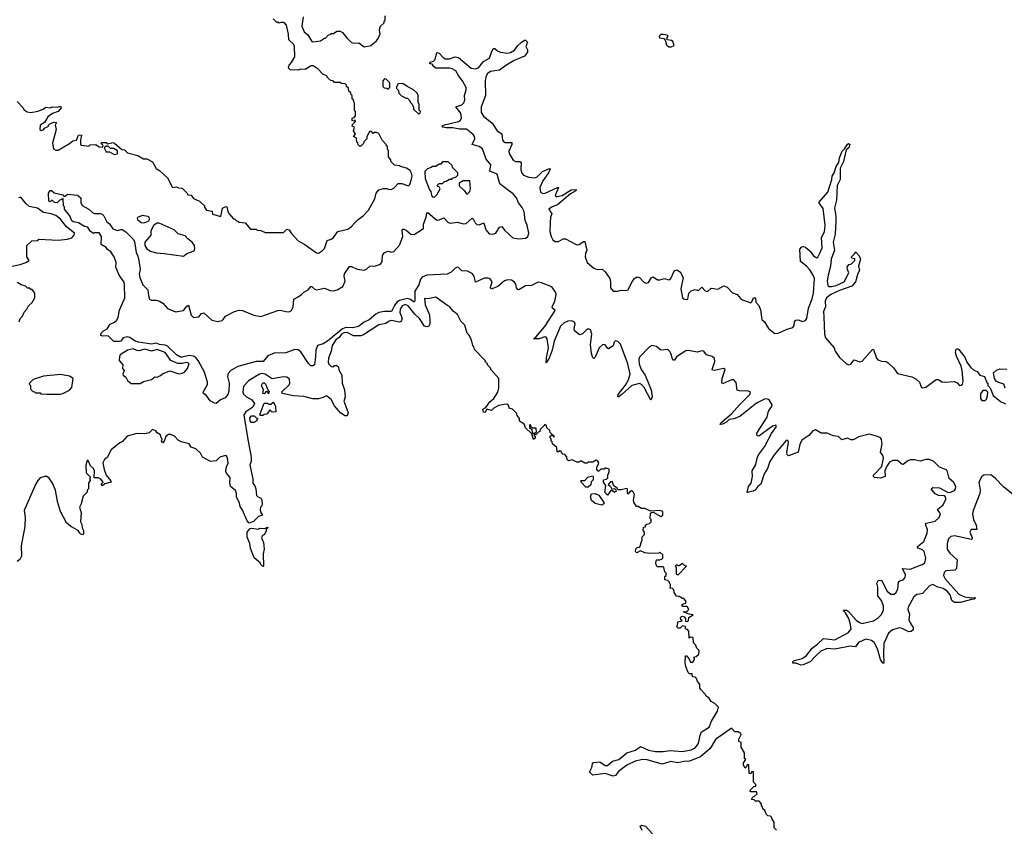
# Model space of a CAD drawing. Extents: x 2494106 to 2685573, y 758056 to 915185.
# Tile 411 of 507: x 2663026 to 2671684, y 817882 to 825001. Entities that reach past the tile are written whole.
import ezdxf

# ---------------------------------------------------------------- set-up
doc = ezdxf.new("R2010")
doc.units = 0

msp = doc.modelspace()

# ---------------------------------------------------------------- linework, layer by layer
at = {"layer": '0CON05XD'}
for points in [[(2665520, 825025), (2665506.4, 824943.6), (2665527.5, 824895), (2665558.3, 824868.3), (2665595, 824810), (2665605, 824807.5), (2665670, 824815), (2665705, 824840), (2665715, 824840), (2665741.7, 824868.3), (2665755, 824870), (2665765, 824880), (2665785, 824880), (2665815, 824900), (2665845, 824900), (2665865, 824890), (2665902, 824842), (2665945, 824802), (2665965, 824795.8), (2666007.3, 824797.3), (2666055, 824762.5), (2666113.3, 824775), (2666163.8, 824815), (2666178, 824835), (2666197, 824877), (2666190, 824905), (2666193, 824927), (2666200, 824945), (2666230, 824975), (2666231.7, 824988.3), (2666240, 824995), (2666240, 825035)], [(2665969.3, 823210.7), (2666005, 823247.5), (2666047.5, 823275), (2666092.5, 823325), (2666150, 823425), (2666160, 823475), (2666183.6, 823506.4), (2666225, 823517.5), (2666255, 823517.5), (2666265, 823510), (2666291.7, 823508.3), (2666315, 823520), (2666355, 823560), (2666385, 823560), (2666445, 823540), (2666457, 823553), (2666469.3, 823590.7), (2666476.7, 823625), (2666471.7, 823651.7), (2666460, 823675), (2666427, 823697), (2666375, 823710), (2666367, 823717), (2666323, 823723), (2666290, 823755), (2666288.3, 823768.3), (2666270, 823795), (2666270, 823845), (2666260, 823865), (2666260, 823885), (2666250, 823895), (2666250, 823905), (2666213, 823943), (2666185, 824000), (2666165, 824010), (2666145, 824010), (2666135, 824000), (2666118.3, 824018.3), (2666105, 824020), (2666080, 823975), (2666080, 823955), (2666051.7, 823928.3), (2666048.3, 823911.7), (2666025, 823890), (2666015, 823890), (2666001.7, 823901.7), (2665998.3, 823918.3), (2665990, 823925), (2665988.3, 823958.3), (2665960, 823975), (2665980, 823995), (2665960, 824025), (2665970, 824055), (2665950, 824065), (2665951.7, 824078.3), (2665980, 824105), (2665975, 824120), (2665965, 824110), (2665950, 824115), (2665950, 824135), (2665968.3, 824141.7), (2665980, 824155), (2665980, 824195), (2665970, 824205), (2665970, 824265), (2665958.3, 824298.3), (2665950, 824305), (2665950, 824335), (2665941.7, 824341.7), (2665938.3, 824358.3), (2665921.7, 824371.7), (2665918.3, 824398.3), (2665900, 824415), (2665900, 824425), (2665888.3, 824438.3), (2665855, 824440), (2665845, 824450), (2665795, 824450), (2665785, 824460), (2665755, 824470), (2665730, 824495), (2665730, 824505), (2665691.7, 824521.7), (2665650, 824565), (2665606.4, 824596.4), (2665590, 824595), (2665535, 824563.8), (2665495, 824567.5), (2665475, 824557.5), (2665405, 824560), (2665391.7, 824571.7), (2665390, 824585), (2665395, 824600), (2665417.5, 824625), (2665446.2, 824675), (2665442, 824765), (2665433.8, 824785), (2665393.3, 824825), (2665391.2, 824875), (2665372.7, 824952.7), (2665355, 824973.3), (2665345, 824976.7), (2665322.5, 824977.5), (2665305, 824970), (2665298.3, 824978.3), (2665285, 824980), (2665255, 825010)], [(2668755, 824762.5), (2668780, 824775), (2668768.3, 824808.3), (2668757, 824817), (2668720, 824825), (2668720, 824845), (2668727.5, 824855), (2668720, 824865), (2668685, 824872.5), (2668665, 824870), (2668650, 824855), (2668651.7, 824841.7), (2668690, 824835), (2668701.7, 824821.7), (2668715, 824780), (2668735, 824762.5), (2668755, 824762.5)], [(2667325, 823498.7), (2667247.8, 823557.8), (2667223.8, 823643.8), (2667160.4, 823670.4), (2667169.6, 823725), (2667129.1, 823775), (2667095.5, 823865.5), (2667065, 823887.5), (2667006.2, 823905), (2667028.2, 823955), (2667026.2, 823975), (2667015, 823991.9), (2666955, 824038.6), (2666895, 824039.5), (2666835, 824050), (2666775, 824049.5), (2666747.5, 824055), (2666736.7, 824065), (2666762.4, 824077.6), (2666883.3, 824106.7), (2666901.8, 824118.2), (2666911.9, 824138.1), (2666905, 824178.6), (2666861.2, 824235), (2666915, 824252.2), (2666931.2, 824268.8), (2666939.6, 824295), (2666938.8, 824335), (2666952.7, 824385), (2666951.8, 824405), (2666920.9, 824465), (2666886.9, 824505), (2666861.1, 824551.1), (2666828.6, 824568.5), (2666805, 824573.8), (2666685, 824573.8), (2666660, 824595), (2666658.3, 824608.3), (2666630, 824615), (2666635, 824628.8), (2666663.6, 824636.4), (2666678.8, 824651.2), (2666695, 824712.5), (2666715, 824705.8), (2666749.5, 824669.5), (2666768.5, 824658.5), (2666805, 824657.5), (2666855, 824675.5), (2666885, 824668.5), (2666996.1, 824576.1), (2667035, 824568.8), (2667060.8, 824579.2), (2667105, 824632.5), (2667158.6, 824661.5), (2667181.1, 824728.9), (2667195, 824746.7), (2667205, 824748.8), (2667228.1, 824728.1), (2667255, 824717.1), (2667315, 824707.1), (2667342.7, 824712.7), (2667376.2, 824733.8), (2667405, 824773.3), (2667435, 824800), (2667465, 824822.5), (2667475, 824822.5), (2667490, 824805), (2667477.5, 824765), (2667490, 824735), (2667490, 824715), (2667465, 824680), (2667375, 824641.9), (2667300.6, 824599.4), (2667245, 824558.2), (2667165, 824546.4), (2667136.3, 824523.7), (2667125.3, 824495), (2667119.6, 824465), (2667120.7, 824335), (2667082.9, 824235), (2667084, 824184), (2667105, 824152.2), (2667180.1, 824090.1), (2667225, 824024.2), (2667265, 823998.8), (2667272.9, 823942.9), (2667280, 823930), (2667295, 823922.5), (2667352.5, 823922.5), (2667353.5, 823905), (2667327.5, 823845), (2667330, 823825), (2667365.4, 823765.4), (2667385, 823755.5), (2667425, 823754.2), (2667435, 823746.7), (2667433.5, 823683.5), (2667442.4, 823652.4), (2667456.9, 823635), (2667504.5, 823615.5), (2667555, 823610.4), (2667575, 823619.1), (2667622.7, 823667.3), (2667685, 823693.3), (2667690, 823690), (2667675.4, 823655), (2667625.3, 823585), (2667599.1, 823525), (2667605.5, 823485), (2667625, 823473.2), (2667645.4, 823475.5), (2667755, 823526.7), (2667765, 823526), (2667735.6, 823455), (2667745, 823445.6), (2667755, 823445.5), (2667795, 823456.2), (2667875, 823505.5), (2667918.8, 823508.8), (2667915.8, 823495), (2667870, 823470), (2667756.4, 823373.6), (2667708, 823355), (2667678, 823335), (2667706.7, 823295), (2667695, 823263.3), (2667689.4, 823215), (2667688.5, 823138.5), (2667698.2, 823095), (2667714.6, 823065), (2667735, 823051.2), (2667765, 823051.5), (2667805, 823073.1), (2667825, 823074.4), (2667925, 823020.5), (2667946.2, 823023.8), (2667985, 823050), (2667995, 823050), (2668013.8, 822975), (2668000.8, 822945), (2667999.4, 822915), (2668015.5, 822865), (2668075.8, 822815), (2668105, 822803.3), (2668147.2, 822807.2), (2668175, 822784.4), (2668214.6, 822725), (2668221.5, 822695), (2668222.1, 822642.1), (2668245, 822612.9), (2668285, 822612.9), (2668315, 822624.2), (2668355, 822620), (2668377.5, 822625), (2668412.5, 822697.5), (2668432.5, 822725), (2668455, 822740), (2668477.5, 822735), (2668515, 822693.3), (2668535, 822683.8), (2668555, 822690), (2668582.5, 822735), (2668595, 822740), (2668635, 822713.8), (2668655, 822713.8), (2668695, 822726.7), (2668735, 822712.5), (2668752.5, 822725), (2668783.6, 822796.4), (2668805, 822802.5), (2668835, 822783.3), (2668858.8, 822735), (2668840.6, 822635), (2668854.3, 822555), (2668865, 822547.1), (2668885, 822540.8), (2668902.5, 822545), (2668910, 822595), (2668931.7, 822618.3), (2668965, 822630), (2668995, 822620), (2669025, 822650), (2669055, 822616.7), (2669075, 822610), (2669105, 822640), (2669165, 822632.9), (2669219.2, 822660.8), (2669248.1, 822648.1), (2669295, 822598.9), (2669335, 822584.3), (2669365, 822548.8), (2669381.7, 822538.3), (2669455, 822512.5), (2669465, 822520), (2669480, 822555), (2669495, 822556.7), (2669498.3, 822518.3), (2669525, 822487.5), (2669539.7, 822449.7), (2669553.3, 822365), (2669575, 822343.3), (2669610, 822285), (2669665, 822241.9), (2669695, 822244.3), (2669775, 822281.2), (2669824.1, 822295.9), (2669837.5, 822312.5), (2669840, 822345), (2669850, 822360), (2669875, 822360.8), (2669906.4, 822346.4), (2669935, 822356), (2669947.3, 822375), (2669962.3, 822465), (2669995, 822547.5), (2670007.1, 822595), (2670013.8, 822725), (2670003.8, 822755), (2669975, 822800.8), (2669945, 822834), (2669893.3, 822875), (2669887.3, 822982.7), (2669905, 823003.3), (2669915, 823006.7), (2669935, 823000), (2669976.6, 822966.6), (2670006, 822925), (2670035, 822906.7), (2670045, 822913.3), (2670060.8, 822949.2), (2670081.8, 822995), (2670077.3, 823085), (2670101.8, 823135), (2670110, 823195), (2670092.2, 823342.2), (2670052.5, 823395), (2670132, 823485), (2670167.5, 823595), (2670171.2, 823625), (2670188.1, 823655), (2670205, 823710), (2670229.2, 823745), (2670234.4, 823785.6), (2670258, 823845), (2670281.2, 823868.8), (2670304, 823906), (2670315, 823912.5), (2670326.7, 823905), (2670316, 823875), (2670293.6, 823856.4), (2670270, 823755), (2670241.4, 823695), (2670240.6, 823595), (2670215, 823542.5), (2670208.8, 823415), (2670190, 823345), (2670203.8, 823273.8), (2670203.8, 823226.2), (2670196.9, 823115), (2670177.8, 823045), (2670190.9, 822975), (2670162.2, 822895), (2670156.9, 822833.1), (2670134.6, 822755.4), (2670125.6, 822705), (2670132.5, 822665), (2670145, 822654.3), (2670165, 822654.3), (2670206.7, 822665), (2670275, 822696.2), (2670316.1, 822773.9), (2670303.8, 822805), (2670302.3, 822827.7), (2670320.7, 822849.3), (2670340, 822855), (2670370, 822885), (2670368.3, 822898.3), (2670343, 822903), (2670340, 822915), (2670370, 822945), (2670375, 822960), (2670407.5, 822925), (2670420, 822895), (2670402.5, 822835), (2670410, 822795), (2670395, 822770), (2670376, 822695), (2670343.4, 822656.6), (2670235, 822621.2), (2670158.6, 822585), (2670119.2, 822555), (2670108.6, 822525), (2670110.5, 822475), (2670095.4, 822434.5), (2670098.3, 822388.3), (2670101.5, 822235), (2670110.8, 822205), (2670186.7, 822115), (2670196.4, 822086.4), (2670235, 822030), (2670295, 821973.8), (2670315, 821966.7), (2670335, 821972.5), (2670365, 822010), (2670415, 821992.5), (2670435, 821997.5), (2670525, 822100), (2670535, 822100), (2670560, 822025), (2670571.2, 822011.2), (2670605, 821999.2), (2670644.3, 821994.3), (2670664.2, 821984.2), (2670709.3, 821939.3), (2670745, 821890), (2670869.7, 821859.7), (2670910.4, 821840.5), (2670938.8, 821815), (2670951.7, 821771.7), (2670965, 821763.3), (2670995, 821770), (2671085, 821836.7), (2671105, 821836.2), (2671135, 821816.7), (2671155, 821813.8), (2671245, 821820), (2671268.3, 821808.3), (2671290, 821785), (2671305, 821787.5), (2671315, 821797.5), (2671321.7, 821818.3), (2671313.2, 821915), (2671303.9, 821955), (2671265, 822041.2), (2671255.6, 822074.4), (2671257.5, 822092.5), (2671265, 822105.8), (2671275, 822107.5), (2671285, 822100.8), (2671336.9, 822035), (2671355, 821988.8), (2671385.8, 821945), (2671415, 821920), (2671446.2, 821906.2), (2671470, 821875), (2671510, 821865), (2671531.7, 821811.7), (2671540, 821805), (2671540, 821785), (2671560, 821765), (2671587, 821697), (2671650, 821645), (2671695, 821622.5)], [(2666265, 824390), (2666280, 824405), (2666280, 824445), (2666248.3, 824478.3), (2666235, 824480), (2666220, 824465), (2666220, 824415), (2666231.7, 824401.7), (2666255, 824400), (2666265, 824390)], [(2666535, 824170), (2666548.3, 824181.7), (2666550, 824195), (2666540, 824205), (2666540, 824255), (2666530, 824275), (2666530, 824335), (2666520, 824355), (2666490, 824385), (2666433, 824413), (2666395, 824440), (2666351.7, 824438.3), (2666348.3, 824421.7), (2666340, 824415), (2666340, 824395), (2666358.3, 824378.3), (2666360, 824355), (2666383, 824333), (2666425, 824310), (2666435, 824310), (2666460, 824285), (2666460, 824275), (2666478.3, 824258.3), (2666481.7, 824241.7), (2666490, 824235), (2666490, 824215), (2666535, 824170)], [(2663003, 824283), (2663055, 824230), (2663065, 824210), (2663090.7, 824190.7), (2663125, 824186.2), (2663185, 824198), (2663232.5, 824215), (2663255, 824232.5), (2663295, 824226.7), (2663315, 824235.8), (2663356.7, 824233.3), (2663385, 824240), (2663390, 824225), (2663365, 824192.5), (2663315, 824176.7), (2663274.3, 824145.7), (2663245, 824097.5), (2663207.5, 824075), (2663202.5, 824035), (2663215, 824027.5), (2663235, 824033.3), (2663245, 824047.5), (2663280, 824065), (2663280, 824075), (2663290, 824085), (2663325, 824100), (2663348.3, 824098.3), (2663337.5, 824075), (2663346.2, 824035), (2663313.8, 823915), (2663322.5, 823865), (2663345, 823852.5), (2663365, 823853.3), (2663465, 823913.3), (2663493, 823937), (2663527, 823943), (2663542.5, 823985), (2663555, 823990), (2663570, 823985), (2663560, 823945), (2663560, 823905), (2663568.3, 823898.3), (2663635, 823890), (2663645, 823900), (2663695, 823902.5), (2663725, 823882.5), (2663755, 823880), (2663760, 823895), (2663741.7, 823911.7), (2663745, 823920), (2663785, 823920), (2663795, 823910), (2663835, 823917.5), (2663845, 823922.5), (2663860, 823915), (2663925, 823860), (2663947, 823857), (2663975, 823830), (2664065, 823807.5), (2664115, 823777.5), (2664145, 823777.5), (2664195, 823752.5), (2664225, 823692.5), (2664256.4, 823676.4), (2664325, 823610), (2664370, 823525), (2664405, 823532.5), (2664423, 823523), (2664455, 823520), (2664495, 823480), (2664505, 823460), (2664535, 823457.5), (2664555, 823430), (2664606.4, 823406.4), (2664650, 823365), (2664651.7, 823351.7), (2664670, 823325), (2664718.3, 823318.3), (2664721.7, 823291.7), (2664795, 823270), (2664810, 823345), (2664839.3, 823359.3), (2664847.5, 823355), (2664852, 823325), (2664865, 823297.5), (2664905, 823250), (2664915, 823250), (2664931.7, 823231.7), (2664945, 823230), (2664955, 823220), (2665010, 823215), (2665055, 823160), (2665105, 823160), (2665115, 823150), (2665145, 823147.5), (2665185, 823130), (2665345, 823130), (2665375, 823160), (2665385, 823157.5), (2665395, 823152.5), (2665412.5, 823125), (2665475, 823057.5), (2665533.6, 823023.6), (2665635, 822950), (2665655, 822947.5), (2665689.3, 822970.7), (2665705, 822990), (2665730.7, 823059.3), (2665765, 823070), (2665786.7, 823085), (2665825, 823140), (2665910.7, 823159.3), (2665945, 823182.5), (2665969.3, 823210.7)], [(2663857, 823817), (2663885, 823822.5), (2663887, 823847), (2663855, 823870), (2663825, 823870), (2663805, 823890), (2663785, 823890), (2663770, 823875), (2663785, 823840), (2663815, 823840), (2663857, 823817)], [(2666675, 823440), (2666695, 823460), (2666722.5, 823515), (2666715, 823530), (2666700, 823535), (2666700, 823545), (2666715, 823560), (2666745, 823560), (2666761.7, 823578.3), (2666775, 823580), (2666805, 823600), (2666825, 823600), (2666831.7, 823608.3), (2666865, 823620), (2666880, 823635), (2666880, 823655), (2666831.7, 823701.7), (2666828.3, 823718.3), (2666795, 823750), (2666745, 823750), (2666728.3, 823731.7), (2666715, 823730), (2666685, 823710), (2666655, 823710), (2666645, 823700), (2666611.7, 823688.3), (2666590, 823665), (2666592.5, 823605), (2666630, 823505), (2666641.7, 823491.7), (2666646.7, 823455), (2666655, 823443.8), (2666675, 823440)], [(2666965, 823470), (2666985, 823490), (2666990, 823515), (2666983, 823583), (2666925, 823583.3), (2666890, 823565), (2666890, 823545), (2666897.5, 823535), (2666935, 823500), (2666955, 823470), (2666965, 823470)], [(2670558.8, 821338.8), (2670495, 821357.3), (2670405, 821332.9), (2670355, 821305.9), (2670336.6, 821306.6), (2670305, 821320), (2670255, 821305.8), (2670225, 821336.5), (2670180.6, 821340.6), (2670125, 821364.3), (2670075, 821365.3), (2670024.2, 821395.8), (2670001.6, 821385), (2669965.5, 821344.5), (2669904.3, 821305), (2669885.3, 821265), (2669872.7, 821197.3), (2669785, 821166), (2669775, 821176.7), (2669771.2, 821195), (2669786.8, 821286.8), (2669780, 821300), (2669765, 821299.4), (2669659.7, 821175), (2669621.2, 821115), (2669601.8, 821055), (2669573.3, 821006.7), (2669544.2, 820915.8), (2669515, 820891.9), (2669494.4, 820865), (2669474.6, 820855.4), (2669433, 820847), (2669425, 820840), (2669422.5, 820845), (2669434.5, 820895), (2669458.1, 820925), (2669468.5, 820985), (2669467.1, 821035), (2669499.9, 821090.1), (2669510.8, 821145), (2669523.3, 821175), (2669574.8, 821245.2), (2669638, 821362), (2669680, 821425), (2669675.9, 821435.9), (2669645, 821425.5), (2669525, 821339.2), (2669511.2, 821341.2), (2669507.5, 821365), (2669597.8, 821505), (2669611.2, 821558.8), (2669641.2, 821598.8), (2669644, 821615), (2669615, 821658.2), (2669595, 821665.9), (2669575, 821663.1), (2669505, 821628.4), (2669357.9, 821512.1), (2669305, 821490), (2669265.4, 821484.6), (2669243.8, 821465), (2669206.7, 821445), (2669185, 821442.5), (2669190, 821455), (2669285.8, 821534.2), (2669355.2, 821614.8), (2669445.4, 821705), (2669452.9, 821725), (2669433.5, 821733.5), (2669356.1, 821736.1), (2669335, 821744), (2669325, 821812), (2669305, 821834.6), (2669285, 821834.6), (2669205, 821800), (2669199.4, 821815), (2669202.3, 821845), (2669229.5, 821925), (2669214.4, 821934.4), (2669135, 821916.9), (2669118.3, 821918.3), (2669114.3, 821925), (2669138.2, 821995), (2669135, 822021.4), (2669115, 822039.4), (2669065.3, 822055.3), (2669042.9, 822085), (2669025, 822088.6), (2668985, 822077.3), (2668905, 822091.9), (2668885, 822088.7), (2668802.8, 822037.2), (2668785, 822006.2), (2668775, 822006.2), (2668765, 822020), (2668751.1, 822065), (2668743.3, 822083.3), (2668725, 822100), (2668665, 822094.6), (2668625, 822127.8), (2668585, 822136.6), (2668563.1, 822125), (2668475, 822034.3), (2668470.3, 822015), (2668474.7, 821975), (2668489.6, 821925), (2668526.2, 821875), (2668580, 821745), (2668587.1, 821685), (2668575, 821656.7), (2668517.6, 821767.6), (2668495, 821793.5), (2668475, 821802.1), (2668407.5, 821785), (2668325, 821708.1), (2668295, 821684.3), (2668285, 821683.8), (2668288.6, 821705), (2668352.5, 821787.5), (2668379.6, 821835), (2668394, 821885), (2668373, 821975), (2668309.3, 822149.3), (2668285, 822172.1), (2668263.7, 822176.3), (2668254.4, 822165.6), (2668245, 822133.8), (2668205, 822107.5), (2668195, 822112.5), (2668175, 822142.5), (2668155, 822146), (2668122.9, 822115), (2668086.3, 822033.7), (2668075, 822021.2), (2668065, 822028.8), (2668052.9, 822065), (2668045.9, 822145), (2668057.1, 822235), (2668045, 822272.5), (2668035, 822280.5), (2668015, 822278.5), (2667975, 822240), (2667955, 822230), (2667945, 822233.3), (2667905.6, 822265.6), (2667902.9, 822285), (2667909.5, 822325), (2667905, 822340), (2667882.4, 822352.4), (2667845, 822348.9), (2667814.6, 822335), (2667782.7, 822305), (2667724.6, 822175), (2667709.3, 822095), (2667682.3, 822025), (2667655, 821982.5), (2667657.3, 822027.3), (2667676.2, 822115), (2667664.6, 822194.6), (2667655, 822209.4), (2667645, 822213.3), (2667595, 822195.6), (2667577.5, 822195), (2667544, 822195), (2667565, 822208.8), (2667645, 822304.4), (2667733.3, 822445), (2667710, 822465), (2667707.5, 822475), (2667731.9, 822525), (2667742.7, 822585), (2667737.1, 822605), (2667705, 822652.9), (2667615, 822686.9), (2667585, 822692.5), (2667526.2, 822663.8), (2667475, 822660), (2667415, 822625.8), (2667405, 822629.2), (2667395, 822644), (2667388, 822675), (2667375.2, 822695.2), (2667349.5, 822709.5), (2667315, 822714.1), (2667288.2, 822705), (2667231.9, 822655), (2667171.5, 822631.5), (2667166.7, 822645), (2667180.3, 822695), (2667162.1, 822722.1), (2667145, 822729.1), (2667112.9, 822727.1), (2667035, 822694.2), (2667022.2, 822745), (2667005, 822770.4), (2666965, 822790.9), (2666913, 822793), (2666885, 822822), (2666874.2, 822824.2), (2666855, 822815.6), (2666818.9, 822781.1), (2666785, 822764.6), (2666606.8, 822753.2), (2666564.3, 822735.7), (2666549.7, 822720.3), (2666535, 822670), (2666500.9, 822615), (2666501.4, 822528.6), (2666495, 822516.2), (2666461.5, 822541.5), (2666435, 822550.3), (2666365, 822531.3), (2666343.5, 822516.5), (2666321.8, 822488.2), (2666295, 822433.8), (2666235, 822434.5), (2666183.8, 822425), (2666158.3, 822411.7), (2666098.7, 822361.3), (2666055, 822341.9), (2666005, 822302), (2665955, 822290.8), (2665895, 822293.1), (2665865, 822282.4), (2665732.2, 822175), (2665695, 822151.5), (2665643.4, 822136.6), (2665630, 822095), (2665626.4, 822036.4), (2665617.5, 821965), (2665605, 821957.1), (2665585, 821958.6), (2665565, 821977.5), (2665499.6, 822079.5), (2665475, 822096.9), (2665445, 822100), (2665365, 822070.8), (2665265, 822069.4), (2665209.2, 822045), (2665166.7, 821995), (2665105, 821995.5), (2664945, 821950.8), (2664882, 821915), (2664859.1, 821890.9), (2664854.4, 821865), (2664868.1, 821805), (2664865.7, 821735.7), (2664855.5, 821704.5), (2664834.1, 821675.9), (2664791.7, 821658.3), (2664755, 821627.5), (2664738.3, 821628.3), (2664700.7, 821650.7), (2664665, 821700), (2664642.5, 821715), (2664640, 821725), (2664676.2, 821793.8), (2664678.5, 821815), (2664650.3, 821900.3), (2664595, 822002.9), (2664572.8, 822032.8), (2664553, 822043.1), (2664515, 822046.8), (2664455, 822032.7), (2664440, 822035), (2664404.5, 822055), (2664325, 822129.2), (2664305, 822138.6), (2664255.5, 822144.4), (2664225, 822155.7), (2664185, 822147.1), (2664070, 822165), (2664040, 822175), (2663995, 822206.2), (2663975, 822211.2), (2663935, 822202.5), (2663916.7, 822175), (2663905, 822170), (2663855, 822170), (2663807, 822217), (2663785, 822222.5), (2663755, 822217.5), (2663740, 822225), (2663742.5, 822245), (2663762.5, 822265), (2663796.4, 822283.6), (2663822.5, 822325), (2663858.7, 822341.3), (2663879.7, 822360.3), (2663891.2, 822385), (2663905, 822447.5), (2663951.2, 822555), (2663948.8, 822671.2), (2663943.3, 822693.3), (2663902, 822755), (2663871.5, 822825), (2663872.9, 822865), (2663857, 822917), (2663828.6, 822958.6), (2663795, 822983.8), (2663785, 822997.5), (2663742.5, 823025), (2663746.7, 823095), (2663725.8, 823125.8), (2663685, 823127.5), (2663675, 823122.5), (2663665, 823126.7), (2663645, 823142.5), (2663625, 823177.5), (2663595, 823184), (2663543.9, 823213.9), (2663495.9, 823224.1), (2663485, 823232), (2663467.5, 823277.5), (2663420, 823335), (2663420, 823355), (2663410, 823365), (2663408.3, 823428.3), (2663380, 823415), (2663355, 823390), (2663333, 823393), (2663315, 823410), (2663305, 823410), (2663295, 823400), (2663282.5, 823405), (2663280, 823475), (2663295, 823500), (2663305, 823500), (2663328.3, 823478.3), (2663405, 823460), (2663415, 823450), (2663425, 823450), (2663445, 823467.5), (2663535, 823458), (2663563.3, 823435), (2663562.5, 823395), (2663576.7, 823366.7), (2663635, 823336.2), (2663666.2, 823306.2), (2663685, 823296.7), (2663735, 823296.2), (2663750.7, 823290.7), (2663766.7, 823275), (2663792.5, 823225), (2663815.8, 823205.8), (2663845, 823162), (2663885, 823146), (2663915, 823157.1), (2663927.5, 823155), (2663958.8, 823135), (2664025, 823072.5), (2664035, 823050), (2664050, 822955), (2664065, 822922.5), (2664072.5, 822885), (2664084.2, 822804.2), (2664077.8, 822765), (2664082, 822735), (2664109.3, 822669.3), (2664152, 822625), (2664157.3, 822577.3), (2664168.8, 822545), (2664185, 822534.2), (2664225, 822533.8), (2664255, 822525.6), (2664285, 822507.1), (2664325, 822460.8), (2664395, 822432), (2664465.6, 822444.4), (2664495, 822482.5), (2664511.7, 822491.7), (2664534.2, 822404.2), (2664555, 822382.5), (2664601.7, 822388.3), (2664625, 822417.5), (2664645, 822422.5), (2664715, 822357.5), (2664767.3, 822347.3), (2664805, 822355.4), (2664816.4, 822363.6), (2664835.4, 822394.6), (2664915, 822435.6), (2664955, 822446.4), (2664985.4, 822445.4), (2665085, 822402.7), (2665145, 822391.2), (2665295, 822445.4), (2665316.7, 822446.7), (2665365, 822436.2), (2665395, 822431.8), (2665415, 822442.9), (2665430, 822475), (2665435.8, 822544.2), (2665476.1, 822563.9), (2665505, 822583.3), (2665524.2, 822605.8), (2665564.1, 822625.9), (2665585, 822653.8), (2665595, 822653.8), (2665614.4, 822634.4), (2665635, 822624.3), (2665705, 822640.6), (2665755, 822618.5), (2665785, 822615.5), (2665818, 822625), (2665868.8, 822655), (2665887.7, 822702.3), (2665879.4, 822745), (2665881.4, 822765), (2665925, 822830), (2665945, 822832), (2665995, 822808.6), (2666055, 822800), (2666075, 822806.7), (2666106.1, 822833.9), (2666155, 822837.5), (2666198.3, 822851.7), (2666214, 822875), (2666215, 822927.5), (2666235, 822954), (2666265, 822965.8), (2666295, 822958), (2666315, 822962.5), (2666365, 823018), (2666396.5, 823095), (2666388.6, 823145), (2666392.2, 823157.8), (2666405, 823160), (2666425, 823151.4), (2666465, 823115.8), (2666495, 823112.5), (2666575.9, 823164.1), (2666578.3, 823201.7), (2666600.5, 823265), (2666605, 823302.5), (2666614, 823306), (2666695, 823239.2), (2666715, 823240.8), (2666755, 823259.2), (2666789.8, 823219.8), (2666810.9, 823210.9), (2666875, 823220), (2666925, 823206.9), (2666951.5, 823208.5), (2667005, 823256.7), (2667015, 823250), (2667030, 823215), (2667045, 823200.6), (2667065, 823198.6), (2667107.5, 823215), (2667125, 823152.5), (2667155, 823118), (2667186.1, 823116.1), (2667213.3, 823125), (2667245, 823176.7), (2667265, 823183.8), (2667290.2, 823150.2), (2667363, 823083), (2667415, 823072.9), (2667475, 823078.8), (2667495.5, 823095), (2667502.9, 823125), (2667487.5, 823195), (2667472.1, 823235), (2667460.8, 823315), (2667445, 823350), (2667411.8, 823391.8), (2667395.2, 823435.2), (2667365, 823468.9), (2667325, 823498.7)], [(2662905, 822822.5), (2663031.2, 822848.8), (2663080, 822865), (2663110, 822885), (2663090, 822915), (2663090, 823015), (2663133, 823057), (2663185, 823060), (2663195, 823070), (2663365, 823063.3), (2663445, 823071.2), (2663485.6, 823084.4), (2663505, 823107.5), (2663508.8, 823125), (2663438.3, 823178.3), (2663385, 823246.4), (2663345, 823278.1), (2663302.5, 823295), (2663234.3, 823304.3), (2663182.7, 823342.7), (2663109.8, 823359.8), (2663082.2, 823382.2), (2663035, 823440.8), (2663015, 823433.8)], [(2664115, 823215.8), (2664145, 823224), (2664163.3, 823235), (2664167, 823247), (2664163.6, 823263.6), (2664151.7, 823271.7), (2664105, 823279.4), (2664067.5, 823265), (2664060, 823255), (2664063.3, 823245), (2664095, 823218), (2664115, 823215.8)], [(2664465, 822922), (2664495, 822946.2), (2664550, 822965), (2664562.5, 822975), (2664566.7, 822985), (2664562.5, 823015), (2664542.5, 823045), (2664504.1, 823074.1), (2664480.7, 823100.7), (2664419.3, 823119.3), (2664385, 823152.5), (2664251.2, 823211.2), (2664235, 823212.5), (2664204.3, 823195.7), (2664178, 823145), (2664178.8, 823105), (2664125.8, 823045), (2664127.5, 823015), (2664145, 822986.2), (2664176.1, 822966.1), (2664225, 822950), (2664295, 822946.2), (2664465, 822922)], [(2663020, 822345), (2663030, 822375), (2663050, 822395), (2663065, 822430), (2663090, 822455), (2663103.6, 822486.4), (2663136.4, 822513.6), (2663160, 822555), (2663160, 822595), (2663135, 822630), (2663125, 822630), (2663115, 822640), (2663095, 822640), (2663077, 822657), (2663038.3, 822668.3), (2663005, 822690)], [(2669009.7, 818709.7), (2669021.1, 818738.9), (2669089.4, 818780.6), (2669108.8, 818831.2), (2669160.7, 818919.3), (2669170, 818955), (2669139.3, 818989.3), (2669107, 819007), (2669086.4, 819036.4), (2669063.6, 819053.6), (2669055, 819070), (2669015, 819110), (2669007.5, 819125), (2669007, 819157), (2668985, 819180), (2668977, 819207), (2668965, 819220), (2668941.7, 819221.7), (2668938.3, 819248.3), (2668915, 819250), (2668905, 819260), (2668883, 819313), (2668877.5, 819345), (2668881.7, 819408.3), (2668888.3, 819408.3), (2668910, 819385), (2668925, 819350), (2668945, 819350), (2668960, 819375), (2668958.3, 819388.3), (2668950, 819395), (2668975, 819400), (2668998.3, 819421.7), (2669000, 819455), (2668980, 819475), (2668970, 819505), (2668950, 819520), (2668948.3, 819568.3), (2668925, 819570), (2668911.7, 819561.7), (2668910, 819625), (2668898.3, 819638.3), (2668880, 819645), (2668880, 819665), (2668855, 819670), (2668835, 819650), (2668815, 819650), (2668802.5, 819665), (2668810, 819675), (2668813.6, 819706.4), (2668850, 819715), (2668840, 819725), (2668837.5, 819745), (2668845, 819752.5), (2668855, 819756.7), (2668869.3, 819749.3), (2668880, 819735), (2668881.7, 819711.7), (2668895, 819710), (2668907.5, 819715), (2668910, 819745), (2668947.5, 819767.5), (2668913, 819773), (2668860, 819795), (2668891.7, 819798.3), (2668910, 819815), (2668895, 819840), (2668855, 819840), (2668850, 819845), (2668851.7, 819858.3), (2668860, 819865), (2668885, 819870), (2668885, 819890), (2668865, 819910), (2668855, 819910), (2668825, 819930), (2668801.7, 819931.7), (2668780, 819965), (2668778.3, 819988.3), (2668765, 820000), (2668741.7, 820001.7), (2668750, 820015), (2668750, 820035), (2668741.7, 820041.7), (2668738.3, 820058.3), (2668725, 820070), (2668700, 820075), (2668700, 820105), (2668710, 820115), (2668710, 820135), (2668700, 820145), (2668690, 820185), (2668685, 820190), (2668635, 820190), (2668625, 820200), (2668620, 820225), (2668625, 820250), (2668655, 820250), (2668675, 820260), (2668680, 820265), (2668680, 820295), (2668655, 820320), (2668645, 820310), (2668565, 820307.5), (2668523, 820313), (2668485, 820330), (2668453, 820313), (2668440, 820325), (2668443, 820347), (2668455, 820360), (2668477, 820363), (2668486.4, 820373.6), (2668487.5, 820395), (2668500, 820425), (2668500, 820455), (2668520, 820475), (2668520, 820495), (2668508.3, 820508.3), (2668511.7, 820538.3), (2668528.3, 820541.7), (2668530, 820555), (2668540, 820565), (2668565, 820570), (2668580, 820585), (2668580, 820605), (2668570, 820615), (2668573, 820657), (2668581.7, 820668.3), (2668595, 820670), (2668665, 820632.5), (2668680, 820645), (2668680, 820675), (2668655, 820686.2), (2668575, 820680), (2668521.7, 820701.7), (2668493, 820703), (2668465, 820720), (2668450, 820720), (2668427, 820757), (2668423.3, 820775), (2668431.2, 820825), (2668420, 820850), (2668405, 820857.5), (2668390, 820850), (2668375, 820830), (2668370, 820835), (2668371.7, 820871.7), (2668365, 820880), (2668315, 820867.5), (2668288.3, 820868.3), (2668281.7, 820871.7), (2668278.3, 820888.3), (2668265, 820890), (2668251.7, 820901.7), (2668235, 820940), (2668221.7, 820938.3), (2668200, 820915), (2668220, 820895), (2668231.7, 820871.7), (2668255, 820880), (2668268.3, 820868.3), (2668270, 820855), (2668255, 820842.5), (2668238.3, 820858.3), (2668225, 820860), (2668195, 820820), (2668172.5, 820845), (2668180, 820905), (2668160, 820935), (2668160, 820955), (2668185, 820960), (2668197.5, 820972.5), (2668197.5, 820995), (2668210, 821025), (2668208.3, 821048.3), (2668175, 821060), (2668165, 821050), (2668135, 821050), (2668118.3, 821031.7), (2668111.7, 821031.7), (2668100, 821045), (2668100, 821065), (2668117, 821093), (2668117.5, 821105), (2668109.3, 821119.3), (2668095, 821127.5), (2668065, 821110), (2668025, 821110), (2668015, 821100), (2667995, 821100), (2667965, 821120), (2667955, 821120), (2667945, 821110), (2667925, 821110), (2667885, 821130), (2667852.5, 821122.5), (2667840, 821135), (2667838.3, 821158.3), (2667818.3, 821178.3), (2667801.7, 821181.7), (2667791.7, 821191.7), (2667788.3, 821208.3), (2667775, 821210), (2667765, 821200), (2667751.7, 821201.7), (2667748.3, 821238.3), (2667711.7, 821271.7), (2667708.3, 821288.3), (2667700, 821295), (2667700, 821315), (2667690, 821325), (2667691.7, 821338.3), (2667705, 821350), (2667720, 821340), (2667721.7, 821331.7), (2667730, 821335), (2667691.7, 821371.7), (2667688.3, 821388.3), (2667661.7, 821411.7), (2667658.3, 821428.3), (2667645, 821440), (2667638.3, 821431.7), (2667601.7, 821398.3), (2667600, 821380), (2667591.7, 821378.3), (2667565, 821350), (2667550, 821365), (2667570, 821375), (2667568.3, 821408.3), (2667535, 821410), (2667521.7, 821421.7), (2667520, 821435), (2667515, 821440), (2667510, 821435), (2667510, 821415), (2667528.3, 821398.3), (2667531.7, 821371.7), (2667550, 821360), (2667550, 821345), (2667560, 821335), (2667558.3, 821321.7), (2667545, 821310), (2667528.3, 821358.3), (2667470, 821415), (2667467, 821437), (2667458.3, 821448.3), (2667421.7, 821471.7), (2667420, 821495), (2667401.7, 821521.7), (2667398.3, 821538.3), (2667360, 821575), (2667330, 821585), (2667327, 821607), (2667318.3, 821618.3), (2667305, 821621.2), (2667235, 821607.5), (2667196.7, 821585), (2667175, 821563.3), (2667132.5, 821577.5), (2667119.6, 821550.5), (2667115, 821546.7), (2667105, 821551.2), (2667100, 821575), (2667125, 821590), (2667160.7, 821639.3), (2667195, 821670), (2667230, 821725), (2667240, 821765), (2667240, 821845), (2667170, 821925), (2667170, 821935), (2667140, 821965), (2667140, 821975), (2667120, 821995), (2667120, 822005), (2667025, 822100), (2667020, 822125), (2667010, 822135), (2667000, 822185), (2666975, 822230), (2666960, 822245), (2666940, 822315), (2666905, 822350), (2666875, 822410), (2666837, 822437), (2666805, 822480), (2666790, 822485), (2666685, 822560), (2666615, 822547.5), (2666585, 822550), (2666592.9, 822495), (2666628.9, 822405), (2666633.5, 822356.5), (2666631.1, 822325), (2666622.8, 822307.2), (2666605, 822300.4), (2666586, 822306), (2666542, 822375), (2666500.4, 822410.4), (2666441.4, 822485), (2666415, 822497.9), (2666388.6, 822485), (2666371.1, 822455), (2666370, 822425), (2666390, 822375), (2666384.5, 822355.5), (2666374.5, 822345.5), (2666365, 822342.2), (2666295, 822354.6), (2666275, 822351.5), (2666245, 822328.8), (2666185, 822318.5), (2666049.7, 822230.3), (2666025, 822221.4), (2665960.9, 822220.9), (2665905, 822249.7), (2665875, 822248.5), (2665856.6, 822235), (2665835, 822205.4), (2665805, 822187.3), (2665773.1, 822135), (2665764.5, 822085.5), (2665740.8, 822025), (2665739.3, 821989.3), (2665745, 821972.5), (2665765, 821952.5), (2665785, 821950), (2665795, 821960), (2665815, 821960), (2665830, 821945), (2665833, 821923), (2665857.5, 821875), (2665862.5, 821805), (2665882.5, 821745), (2665887.5, 821685), (2665876.7, 821645), (2665882.7, 821632.7), (2665913.3, 821545), (2665905, 821517.5), (2665885, 821516.7), (2665846.7, 821545), (2665795.7, 821605.7), (2665765, 821660), (2665725, 821692.5), (2665695, 821677.5), (2665655, 821667.5), (2665605, 821667.5), (2665525, 821686.7), (2665435, 821693.3), (2665333, 821713), (2665331.7, 821728.3), (2665395, 821790), (2665402.5, 821805), (2665399.3, 821839.3), (2665375, 821856.7), (2665345, 821861.2), (2665245, 821844.4), (2665185.8, 821885), (2665155, 821890), (2665135.4, 821885.4), (2665038.1, 821825), (2664994.6, 821774.6), (2664987.3, 821725), (2664995, 821706.9), (2665020.6, 821685), (2665068.4, 821658.4), (2665090, 821625), (2665075.2, 821594.8), (2665015, 821552.9), (2664997.3, 821525), (2665027.9, 821327.9), (2665060, 821155), (2665060.8, 821119.2), (2665050, 821085), (2665075.8, 820965), (2665076.7, 820925), (2665095, 820902.5), (2665103.8, 820875), (2665108.3, 820818.3), (2665117, 820807), (2665145, 820793.3), (2665155.6, 820775), (2665158.8, 820745), (2665155, 820727.5), (2665142.5, 820715), (2665140, 820695), (2665143, 820673), (2665160, 820645), (2665126.4, 820633.6), (2665083, 820587), (2665045, 820572.5), (2665025, 820593.8), (2664982.5, 820695), (2664965, 820720), (2664958.8, 820748.8), (2664932.5, 820805), (2664932.5, 820835), (2664925, 820860), (2664880, 820895), (2664872.5, 820935), (2664876.7, 820975), (2664845, 821012.5), (2664839.3, 821029.3), (2664845, 821070), (2664858.1, 821101.9), (2664854, 821145), (2664845.8, 821165.8), (2664835, 821168.5), (2664785.8, 821154.2), (2664755, 821122.5), (2664705, 821117.5), (2664633.6, 821153.6), (2664615, 821190), (2664575, 821227.5), (2664535, 821242.5), (2664515, 821272.5), (2664445, 821288.8), (2664420, 821305), (2664388.3, 821338.3), (2664355, 821352.5), (2664335, 821352.5), (2664310, 821335), (2664297.5, 821295), (2664285, 821280), (2664272.5, 821295), (2664280, 821315), (2664270, 821325), (2664265, 821350), (2664235, 821367.5), (2664222.5, 821385), (2664195, 821397.5), (2664165, 821366.7), (2664125, 821360), (2664055, 821362.5), (2663971.7, 821338.3), (2663929.3, 821290.7), (2663895, 821272.5), (2663830.7, 821219.3), (2663795, 821150), (2663772.5, 821135), (2663757.5, 821105), (2663767.5, 821045), (2663787.5, 820995), (2663825, 820950), (2663830, 820935), (2663775, 820920), (2663755, 820903.3), (2663743.3, 820916.7), (2663760, 820935), (2663739.3, 820959.3), (2663715, 820972.5), (2663681.7, 820971.7), (2663683.3, 821035), (2663676, 821055), (2663648, 821078), (2663627.5, 821125), (2663620, 821125), (2663607.5, 821085), (2663610, 821015), (2663648.3, 820978.3), (2663640, 820965), (2663650, 820955), (2663630, 820925), (2663630, 820875), (2663620, 820865), (2663620, 820845), (2663585, 820810), (2663567, 820743), (2663552.5, 820715), (2663567.5, 820665), (2663560, 820585), (2663572.3, 820562.3), (2663574.2, 820534.2), (2663588.1, 820508.1), (2663587.3, 820482.7), (2663577.5, 820472.5), (2663565, 820476.9), (2663554, 820485), (2663540.7, 820510.7), (2663475, 820543.3)], [(2664005, 821801.2), (2664085, 821803.3), (2664115, 821820), (2664185, 821837.5), (2664215, 821860), (2664235, 821857.5), (2664265, 821872.5), (2664281.7, 821888.3), (2664345, 821912.5), (2664425, 821887.5), (2664455, 821892.5), (2664475, 821902.5), (2664501.2, 821935), (2664515, 821977.5), (2664496.6, 821986.6), (2664455, 821977.5), (2664417.5, 821977.5), (2664355, 822003.3), (2664305.7, 822075), (2664235, 822101.5), (2664185, 822085.4), (2664125, 822102.7), (2664075, 822088.9), (2664055, 822091.1), (2664024.5, 822105.5), (2663975, 822095.7), (2663910, 822055), (2663904.2, 822035.8), (2663900.8, 822005), (2663932.5, 821965), (2663931.2, 821935), (2663944.4, 821915), (2663932.9, 821885), (2663935.7, 821875), (2663958.6, 821858.6), (2663975, 821827.5), (2664005, 821801.2)], [(2671691.7, 821761.7), (2671680, 821795), (2671635, 821810), (2671613.6, 821823.6), (2671597.5, 821845), (2671590, 821895), (2671615, 821920), (2671645, 821930), (2671705, 821927.5)], [(2663385, 821707.5), (2663405, 821713.3), (2663465, 821742.5), (2663485, 821767.5), (2663497.5, 821845), (2663465, 821867.5), (2663385, 821881.2), (2663235, 821866.7), (2663145, 821837.5), (2663112.5, 821805), (2663110, 821795), (2663120, 821785), (2663121.7, 821751.7), (2663141.7, 821731.7), (2663155, 821730), (2663165, 821720), (2663205, 821720), (2663212.5, 821712.5), (2663265, 821707.5), (2663385, 821707.5)], [(2665215, 821710), (2665205, 821730), (2665191.7, 821728.3), (2665175, 821710), (2665163, 821713), (2665170, 821745), (2665152.5, 821785), (2665163.3, 821806.7), (2665175, 821807.5), (2665188.8, 821795), (2665211.7, 821741.7), (2665220, 821735), (2665215, 821710)], [(2671485, 821653.3), (2671515, 821653.8), (2671526.7, 821665), (2671537.5, 821695), (2671540, 821725), (2671525, 821740), (2671495, 821740), (2671475, 821710), (2671475, 821670), (2671485, 821653.3)], [(2665165, 821520), (2665141.7, 821521.7), (2665140, 821535), (2665175, 821630), (2665205, 821630), (2665215, 821620), (2665235, 821620), (2665255, 821637.5), (2665265, 821627.5), (2665275, 821600), (2665277.5, 821552.5), (2665245, 821550), (2665225, 821570), (2665198.3, 821531.7), (2665175, 821530), (2665165, 821520)], [(2665085, 821460), (2665065, 821460), (2665053.3, 821475), (2665050.7, 821499.3), (2665065, 821517.5), (2665087, 821517), (2665105, 821500), (2665120, 821495), (2665111.7, 821488.3), (2665110, 821475), (2665085, 821460)], [(2671765, 820821.5), (2671681.2, 820891.2), (2671605, 820970.8), (2671565, 820997.7), (2671505, 820995.8), (2671485, 820983.1), (2671460.7, 820935), (2671470.9, 820865), (2671468.8, 820835), (2671410.9, 820685), (2671405.5, 820655.5), (2671413.5, 820605), (2671436.9, 820555), (2671442.5, 820517.5), (2671392.2, 820517.8), (2671382, 820495), (2671400.8, 820445), (2671401.2, 820435), (2671395, 820430), (2671246.9, 820463.1), (2671215, 820455.8), (2671194.7, 820435), (2671182.2, 820395), (2671182.1, 820345), (2671205, 820308.7), (2671270.4, 820250.4), (2671264.6, 820175.4), (2671250.4, 820159.6), (2671170.5, 820155), (2671155, 820141.1), (2671150.3, 820115), (2671164.5, 820084.4), (2671285, 819949.5), (2671335, 819927.1), (2671395, 819917.5), (2671425, 819920), (2671430, 819915), (2671420, 819905), (2671395, 819903.3), (2671297.5, 819875), (2671245, 819877.3), (2671222.7, 819895), (2671206.7, 819945), (2671185, 819973.6), (2671145, 819998.2), (2671100.5, 820010.5), (2671055, 820035.8), (2671025, 820022.8), (2670965.9, 819954.1), (2670939.6, 819950.4), (2670914.4, 819945.6), (2670889.6, 819925), (2670837.5, 819835), (2670836.5, 819815), (2670849.4, 819775), (2670845.5, 819725), (2670855, 819698), (2670883.1, 819655), (2670882, 819635), (2670865, 819621.4), (2670845, 819618.5), (2670785, 819648.9), (2670761.9, 819651.9), (2670701.9, 819635), (2670664.3, 819605.7), (2670626, 819515), (2670621.2, 819425), (2670625, 819342.5), (2670615, 819343.8), (2670595.8, 819375), (2670567.6, 819467.6), (2670539.5, 819525), (2670515, 819540.8), (2670465, 819552.3), (2670402, 819525), (2670375, 819487.1), (2670328.5, 819491.5), (2670195, 819467.1), (2670125, 819470.9), (2670071.8, 819448.2), (2670025, 819402.9), (2669976, 819355), (2669915, 819327.5), (2669895, 819326), (2669855, 819342), (2669825, 819343.3), (2669823.3, 819355), (2669835, 819366), (2669905.7, 819384.3), (2669945, 819408.6), (2669995, 819473.8), (2670041.5, 819508.5), (2670095, 819560.6), (2670195, 819547.8), (2670315, 819612.2), (2670336.4, 819645), (2670329.1, 819695), (2670316.9, 819735), (2670286.2, 819786.2), (2670267.5, 819805), (2670270, 819810), (2670295, 819808), (2670315, 819796.2), (2670380.5, 819720.5), (2670409.6, 819699.6), (2670435, 819692.1), (2670535, 819713.8), (2670577.2, 819742.8), (2670601.2, 819768.8), (2670620.8, 819805), (2670620.4, 819845), (2670603.5, 819895), (2670572.1, 819935), (2670571.2, 820011.2), (2670563, 820047), (2670575, 820069.2), (2670605, 820073.8), (2670654.8, 819974.8), (2670685, 819950.7), (2670715, 819948.2), (2670733.4, 819965), (2670749.1, 819995), (2670753.4, 820056.6), (2670765, 820067.3), (2670795, 820075.5), (2670812.3, 820095), (2670815, 820118.8), (2670787.5, 820175), (2670855, 820167.9), (2670960.7, 820209.3), (2670985, 820226.4), (2670994.8, 820265), (2670980.3, 820325), (2670965, 820339.6), (2670925.8, 820355), (2670918.6, 820365), (2670975, 820413.1), (2671004.7, 820485), (2671009.2, 820515), (2670991.4, 820565), (2670995.6, 820574.4), (2671075, 820591.7), (2671111.8, 820625), (2671121.9, 820655), (2671097.5, 820695), (2671145, 820734.4), (2671168.6, 820785), (2671165.8, 820805.8), (2671153.9, 820813.9), (2671105, 820818), (2671075, 820831.2), (2671040, 820875), (2671055, 820886.2), (2671115, 820884), (2671185, 820846.2), (2671205, 820844.2), (2671245, 820860.5), (2671254.6, 820875), (2671256.6, 820895), (2671236.1, 820935), (2671197.9, 820967.9), (2671185, 821026.2), (2671175, 821042.5), (2671115.2, 821065.2), (2671063.8, 821115), (2671025, 821133.2), (2670995, 821132.2), (2670945, 821118), (2670895, 821131.4), (2670855, 821130.8), (2670835, 821122.9), (2670795, 821090.9), (2670783.3, 821093.3), (2670745, 821124.7), (2670705, 821124.8), (2670675, 821109.4), (2670650.8, 821075), (2670633.6, 821035), (2670635.7, 820984.3), (2670595, 820970), (2670543.3, 820975), (2670533.8, 820985), (2670533.8, 820995), (2670606.6, 821073.4), (2670620.5, 821145), (2670615, 821171.9), (2670596.3, 821196.3), (2670610.3, 821275), (2670605, 821309.2), (2670595.5, 821325.5), (2670558.8, 821338.8)], [(2663475, 820543.3), (2663437, 820577), (2663384, 820675), (2663359.2, 820765), (2663340.8, 820865), (2663315, 820926.7), (2663285, 820970), (2663265, 820983.3), (2663245, 820983.8), (2663205, 820971.2), (2663185, 820950), (2663166, 820915), (2663066.7, 820685), (2663074.1, 820624.1), (2663072, 820545), (2663038.8, 820375), (2663041.2, 820285), (2663026.1, 820253.9), (2663005, 820236.2)], [(2668025, 820890), (2668005, 820890), (2667965, 820930), (2667960, 820945), (2667965, 820950), (2667995, 820950), (2668023, 820977), (2668065, 820990), (2668070, 820985), (2668070, 820955), (2668051.7, 820938.3), (2668048.3, 820911.7), (2668025, 820890)], [(2668145, 820731.2), (2668087, 820747), (2668054.3, 820774.3), (2668046, 820805), (2668055, 820832.5), (2668085, 820833.3), (2668119.6, 820819.5), (2668163.3, 820755), (2668163.3, 820745), (2668145, 820731.2)], [(2665165, 820192.5), (2665145, 820210), (2665140, 820225), (2665088.8, 820268.8), (2665056.2, 820355), (2665050, 820395), (2665025, 820450), (2665026.7, 820493.3), (2665054, 820526), (2665065, 820530), (2665125, 820520), (2665135, 820530), (2665181.7, 820528.3), (2665205, 820540), (2665210, 820535), (2665192.5, 820517.5), (2665192.5, 820505), (2665177.5, 820475), (2665162.5, 820465), (2665153.3, 820445), (2665168.8, 820405), (2665176.2, 820345), (2665166.7, 820305), (2665170, 820195), (2665165, 820192.5)], [(2668815, 820120), (2668890, 820195), (2668871.7, 820201.7), (2668855, 820220), (2668825, 820200), (2668815, 820200), (2668805, 820210), (2668790, 820195), (2668800, 820185), (2668800, 820125), (2668815, 820120)], [(2669680, 817875), (2669660, 817895), (2669660, 817945), (2669641.7, 817971.7), (2669638.3, 817988.3), (2669628.3, 817998.3), (2669605, 818000), (2669591.7, 818011.7), (2669578.3, 818048.3), (2669561.7, 818061.7), (2669558.3, 818078.3), (2669550, 818085), (2669550, 818105), (2669528.3, 818128.3), (2669495, 818130), (2669485, 818140), (2669460, 818145), (2669473.6, 818166.4), (2669485, 818170), (2669510, 818195), (2669505, 818210), (2669455, 818210), (2669450, 818215), (2669451.7, 818228.3), (2669481.7, 818258.3), (2669498.3, 818261.7), (2669500, 818275), (2669480, 818295), (2669478.3, 818388.3), (2669465, 818390), (2669458.3, 818371.7), (2669441.7, 818371.7), (2669438.3, 818448.3), (2669421.7, 818448.3), (2669418.3, 818431.7), (2669405, 818420), (2669390, 818445), (2669390, 818465), (2669410, 818495), (2669400, 818505), (2669400, 818555), (2669370, 818605), (2669370, 818645), (2669350, 818655), (2669350, 818675), (2669370, 818715), (2669368.3, 818728.3), (2669355, 818730), (2669345, 818740), (2669315, 818740), (2669285, 818770), (2669145, 818671.2), (2669098.3, 818591.7), (2669011.2, 818518.8), (2668915, 818479.4), (2668865, 818477.8), (2668813.2, 818466.8), (2668753.1, 818476.9), (2668674.4, 818454.4), (2668545, 818492.5), (2668505, 818494.3), (2668438.3, 818481.7), (2668364.2, 818445.8), (2668290.4, 818389.5), (2668263.9, 818356.1), (2668245, 818348.8), (2668175, 818371.2), (2668065, 818358.8), (2668037.5, 818385), (2668056.7, 818425), (2668062.3, 818457.7), (2668071.7, 818468.3), (2668126.4, 818476.4), (2668174.1, 818444.1), (2668195, 818443.3), (2668240, 818480), (2668295, 818496.2), (2668365.6, 818554.4), (2668441.7, 818578.3), (2668485, 818610), (2668555, 818577.5), (2668615.7, 818565.7), (2668685, 818565.8), (2668745, 818575.8), (2668854.4, 818565.6), (2668929.1, 818580.9), (2668965, 818599.2), (2668994.2, 818635), (2669009.7, 818709.7)], [(2668500.7, 817870.7), (2668481.7, 817908.3), (2668495, 817917.5), (2668528.3, 817908.3), (2668590.7, 817840.7)]]:
    msp.add_lwpolyline(points, dxfattribs=at)

doc.saveas('drawing.dxf')
